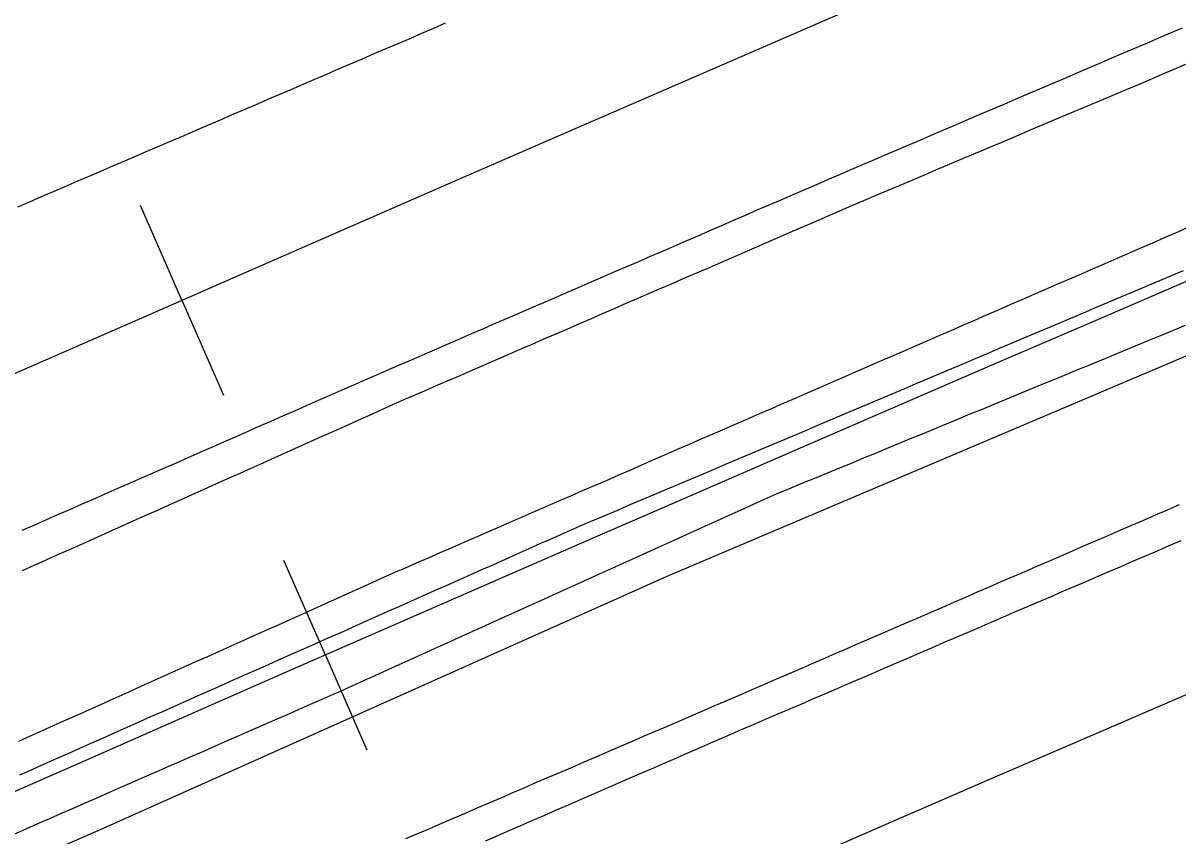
# Model space of a CAD drawing. Extents: x 1901471 to 1963503, y 756461 to 799997.
# Drawn here: x 1929315.8 to 1929405, y 772956.4 to 773019.3 of the extents above; entities that cross this region are included whole.
import ezdxf

# ---------------------------------------------------------------- set-up
doc = ezdxf.new("R2010")
doc.units = 0
for name, color, linetype in [('RD_EX_DR_ErosCtrl', 7, 'Continuous'), ('RD_EX_Fence_Other', 7, 'Continuous'), ('RD_EX_H2O', 7, 'Continuous'), ('RD_EX_Road', 7, 'Continuous'), ('RD_HC_Cl', 7, 'Continuous'), ('RD_HC_Data_Tic', 7, 'Continuous')]:
    doc.layers.add(name, color=color, linetype=linetype)

msp = doc.modelspace()

# ---------------------------------------------------------------- linework, layer by layer
at = {"layer": 'RD_EX_DR_ErosCtrl'}
for points in [[(1929315.44, 772963.74), (1929316.35, 772964.15), (1929317.26, 772964.56), (1929318.18, 772964.97), (1929319.09, 772965.38), (1929320, 772965.78), (1929320.91, 772966.19), (1929321.82, 772966.6), (1929322.74, 772967.01), (1929323.65, 772967.42), (1929324.56, 772967.83), (1929325.47, 772968.24), (1929326.39, 772968.65), (1929327.3, 772969.06), (1929328.21, 772969.47), (1929329.12, 772969.88), (1929330.04, 772970.29), (1929330.95, 772970.7), (1929331.86, 772971.11), (1929332.77, 772971.51), (1929333.69, 772971.92), (1929334.6, 772972.33), (1929335.51, 772972.74), (1929336.42, 772973.15), (1929337.34, 772973.56), (1929338.25, 772973.97), (1929339.16, 772974.38), (1929340.07, 772974.79), (1929340.98, 772975.2), (1929341.9, 772975.61), (1929342.81, 772976.02), (1929343.72, 772976.43), (1929344.63, 772976.84), (1929345.27, 772977.12), (1929346.19, 772977.52), (1929347.1, 772977.92), (1929348.02, 772978.32), (1929348.94, 772978.72), (1929349.86, 772979.12), (1929350.77, 772979.51), (1929351.69, 772979.91), (1929352.61, 772980.31), (1929353.52, 772980.71), (1929354.44, 772981.11), (1929355.36, 772981.51), (1929356.27, 772981.91), (1929357.19, 772982.31), (1929358.11, 772982.71), (1929359.02, 772983.11), (1929359.94, 772983.51), (1929360.86, 772983.9), (1929361.78, 772984.3), (1929362.69, 772984.7), (1929362.69, 772984.7), (1929363.61, 772985.1), (1929364.53, 772985.5), (1929365.44, 772985.9), (1929366.36, 772986.3), (1929367.28, 772986.7), (1929368.19, 772987.1), (1929369.11, 772987.5), (1929370.03, 772987.89), (1929370.94, 772988.29), (1929371.86, 772988.69), (1929372.78, 772989.09), (1929373.7, 772989.49), (1929374.61, 772989.89), (1929375.53, 772990.29), (1929376.45, 772990.69), (1929377.36, 772991.09), (1929378.28, 772991.49), (1929379.2, 772991.89), (1929380.11, 772992.28), (1929381.03, 772992.68), (1929382, 772993.11), (1929382.92, 772993.51), (1929383.84, 772993.9), (1929384.75, 772994.3), (1929385.67, 772994.7), (1929386.59, 772995.1), (1929387.51, 772995.5), (1929388.42, 772995.9), (1929389.34, 772996.3), (1929390.26, 772996.69), (1929391.17, 772997.09), (1929392.09, 772997.49), (1929393.01, 772997.89), (1929393.93, 772998.29), (1929394.84, 772998.69), (1929395.76, 772999.09), (1929396.68, 772999.48), (1929397.59, 772999.88), (1929398.51, 773000.28), (1929399.43, 773000.68), (1929400.35, 773001.08), (1929401.26, 773001.48), (1929402.18, 773001.88), (1929403.1, 773002.27), (1929404.01, 773002.67), (1929404.93, 773003.07), (1929405.85, 773003.47)], [(1929405.61, 772995.87), (1929404.69, 772995.49), (1929403.76, 772995.11), (1929402.84, 772994.73), (1929401.92, 772994.35), (1929400.99, 772993.97), (1929400.07, 772993.59), (1929399.14, 772993.2), (1929398.22, 772992.82), (1929397.29, 772992.44), (1929396.37, 772992.06), (1929395.45, 772991.68), (1929394.52, 772991.3), (1929393.6, 772990.92), (1929392.67, 772990.53), (1929391.75, 772990.15), (1929390.82, 772989.77), (1929389.9, 772989.39), (1929388.97, 772989.01), (1929388.05, 772988.63), (1929387.13, 772988.25), (1929386.2, 772987.86), (1929385.28, 772987.48), (1929384.35, 772987.1), (1929383.43, 772986.72), (1929382.5, 772986.34), (1929381.58, 772985.96), (1929380.65, 772985.58), (1929379.73, 772985.19), (1929378.81, 772984.81), (1929377.88, 772984.43), (1929376.96, 772984.05), (1929376.03, 772983.67), (1929375.11, 772983.29), (1929374.18, 772982.91), (1929373.98, 772982.82), (1929373.98, 772982.82), (1929373.07, 772982.41), (1929372.16, 772982), (1929371.25, 772981.59), (1929370.34, 772981.17), (1929369.43, 772980.76), (1929368.51, 772980.35), (1929367.6, 772979.94), (1929366.69, 772979.53), (1929365.78, 772979.11), (1929364.87, 772978.7), (1929363.96, 772978.29), (1929363.05, 772977.88), (1929362.14, 772977.47), (1929361.23, 772977.06), (1929360.31, 772976.64), (1929359.4, 772976.23), (1929358.49, 772975.82), (1929357.58, 772975.41), (1929356.67, 772975), (1929355.76, 772974.58), (1929354.85, 772974.17), (1929353.94, 772973.76), (1929353.02, 772973.35), (1929352.11, 772972.94), (1929351.2, 772972.52), (1929350.29, 772972.11), (1929349.38, 772971.7), (1929348.47, 772971.29), (1929347.56, 772970.88), (1929346.65, 772970.46), (1929345.74, 772970.05), (1929344.82, 772969.64), (1929343.91, 772969.23), (1929343, 772968.82), (1929342.09, 772968.4), (1929341.18, 772967.99), (1929340.27, 772967.58), (1929339.78, 772967.36), (1929338.86, 772966.96), (1929337.95, 772966.56), (1929337.03, 772966.16), (1929336.12, 772965.75), (1929335.2, 772965.35), (1929334.28, 772964.95), (1929333.37, 772964.55), (1929332.45, 772964.15), (1929331.54, 772963.75), (1929330.62, 772963.35), (1929329.71, 772962.94), (1929328.79, 772962.54), (1929327.87, 772962.14), (1929326.96, 772961.74), (1929326.04, 772961.34), (1929325.13, 772960.94), (1929324.21, 772960.54), (1929323.29, 772960.14), (1929322.38, 772959.73), (1929321.46, 772959.33), (1929320.55, 772958.93), (1929319.63, 772958.53), (1929318.71, 772958.13), (1929317.8, 772957.73), (1929316.88, 772957.33), (1929315.97, 772956.93), (1929315.97, 772956.93), (1929315.05, 772956.52)]]:
    msp.add_lwpolyline(points, dxfattribs=at)
at = {"layer": 'RD_EX_Fence_Other'}
msp.add_lwpolyline([(1929453.99, 773013.49), (1929412.77, 772996.52), (1929365.54, 772976.46), (1929321.78, 772956.9), (1929278.58, 772938), (1929242.37, 772921.66), (1929193.01, 772899.52), (1929145.79, 772878.08), (1929093.85, 772854.28), (1929052.45, 772835.2), (1929005.86, 772812.62), (1928965.16, 772793.26), (1928917.87, 772770.09), (1928867.58, 772745.7)], dxfattribs=at)
at = {"layer": 'RD_EX_H2O'}
msp.add_lwpolyline([(1929315.51, 772961.12), (1929316.51, 772961.57), (1929317.42, 772961.97), (1929318.34, 772962.38), (1929319.25, 772962.78), (1929320.16, 772963.19), (1929321.08, 772963.6), (1929321.99, 772964), (1929322.9, 772964.41), (1929323.82, 772964.81), (1929324.73, 772965.22), (1929325.65, 772965.63), (1929326.56, 772966.03), (1929327.47, 772966.44), (1929328.39, 772966.84), (1929329.3, 772967.25), (1929330.21, 772967.66), (1929331.13, 772968.06), (1929332.04, 772968.47), (1929332.96, 772968.88), (1929333.87, 772969.28), (1929334.78, 772969.69), (1929335.7, 772970.09), (1929336.61, 772970.5), (1929337.52, 772970.91), (1929338.44, 772971.31), (1929339.35, 772971.72), (1929340.27, 772972.12), (1929341.18, 772972.53), (1929342.09, 772972.94), (1929343.01, 772973.34), (1929343.92, 772973.75), (1929344.84, 772974.15), (1929345.75, 772974.56), (1929346.66, 772974.97), (1929347.58, 772975.37), (1929348.49, 772975.78), (1929349.4, 772976.19), (1929350.32, 772976.59), (1929351.23, 772977), (1929352.15, 772977.4), (1929353.06, 772977.81), (1929353.97, 772978.22), (1929354.89, 772978.62), (1929355.8, 772979.03), (1929356.71, 772979.43), (1929357.63, 772979.84), (1929358.54, 772980.25), (1929359.02, 772980.46), (1929359.95, 772980.85), (1929360.87, 772981.24), (1929361.79, 772981.63), (1929362.71, 772982.02), (1929363.63, 772982.41), (1929363.63, 772982.41), (1929364.55, 772982.8), (1929365.47, 772983.19), (1929366.39, 772983.58), (1929367.31, 772983.97), (1929368.23, 772984.36), (1929369.15, 772984.75), (1929370.07, 772985.14), (1929370.99, 772985.53), (1929371.92, 772985.92), (1929372.84, 772986.31), (1929373.76, 772986.7), (1929374.68, 772987.09), (1929375.6, 772987.48), (1929376.52, 772987.87), (1929377.44, 772988.26), (1929378.36, 772988.65), (1929379.28, 772989.04), (1929380.2, 772989.43), (1929381.12, 772989.82), (1929382.04, 772990.21), (1929382.96, 772990.6), (1929383.89, 772990.99), (1929384.81, 772991.38), (1929385.73, 772991.77), (1929386.65, 772992.16), (1929387.57, 772992.55), (1929388.49, 772992.94), (1929389.41, 772993.33), (1929390.33, 772993.72), (1929391.25, 772994.11), (1929392.17, 772994.5), (1929393.09, 772994.89), (1929394.01, 772995.28), (1929394.94, 772995.67), (1929395.86, 772996.06), (1929396.78, 772996.45), (1929397.7, 772996.84), (1929398.62, 772997.23), (1929399.54, 772997.62), (1929400.46, 772998.01), (1929401.38, 772998.4), (1929402.3, 772998.79), (1929402.72, 772998.96), (1929403.64, 772999.35), (1929404.56, 772999.75), (1929405.48, 773000.14)], dxfattribs=at)
at = {"layer": 'RD_EX_Road'}
for points in [[(1929315.36, 773005.05), (1929316.28, 773005.45), (1929317.19, 773005.84), (1929318.11, 773006.24), (1929319.03, 773006.63), (1929319.95, 773007.03), (1929320.87, 773007.42), (1929321.79, 773007.82), (1929322.71, 773008.21), (1929323.63, 773008.61), (1929324.54, 773009), (1929325.46, 773009.4), (1929326.38, 773009.79), (1929327.3, 773010.19), (1929328.22, 773010.58), (1929329.14, 773010.98), (1929330.06, 773011.37), (1929330.98, 773011.76), (1929331.89, 773012.16), (1929332.81, 773012.55), (1929333.73, 773012.95), (1929334.65, 773013.34), (1929335.57, 773013.74), (1929336.49, 773014.13), (1929337.41, 773014.53), (1929338.33, 773014.92), (1929339.25, 773015.32), (1929340.16, 773015.71), (1929341.08, 773016.11), (1929342, 773016.5), (1929342.92, 773016.9), (1929343.84, 773017.29), (1929344.76, 773017.69), (1929345.68, 773018.08), (1929346.6, 773018.48), (1929347.51, 773018.87), (1929348.43, 773019.27)], [(1929315.71, 772980.04), (1929316.63, 772980.44), (1929317.54, 772980.85), (1929318.46, 772981.25), (1929319.37, 772981.65), (1929320.29, 772982.05), (1929321.21, 772982.45), (1929322.12, 772982.85), (1929323.04, 772983.26), (1929323.95, 772983.66), (1929324.87, 772984.06), (1929325.78, 772984.46), (1929326.7, 772984.86), (1929327.62, 772985.26), (1929328.53, 772985.67), (1929329.45, 772986.07), (1929330.36, 772986.47), (1929331.28, 772986.87), (1929332.19, 772987.27), (1929333.11, 772987.67), (1929334.03, 772988.08), (1929334.94, 772988.48), (1929335.86, 772988.88), (1929336.77, 772989.28), (1929337.69, 772989.68), (1929338.6, 772990.09), (1929339.52, 772990.49), (1929340.44, 772990.89), (1929341.35, 772991.29), (1929342.27, 772991.69), (1929343.18, 772992.09), (1929344.1, 772992.5), (1929345, 772992.89), (1929345.92, 772993.28), (1929346.84, 772993.68), (1929347.76, 772994.08), (1929348.67, 772994.48), (1929349.59, 772994.87), (1929350.51, 772995.27), (1929351.43, 772995.67), (1929352.35, 772996.07), (1929353.26, 772996.46), (1929354.18, 772996.86), (1929355.1, 772997.26), (1929356.02, 772997.65), (1929356.93, 772998.05), (1929357.85, 772998.45), (1929358.77, 772998.85), (1929359.69, 772999.24), (1929360.6, 772999.64), (1929361.52, 773000.04), (1929362.44, 773000.44), (1929363.36, 773000.83), (1929364.27, 773001.23), (1929365.19, 773001.63), (1929366.11, 773002.02), (1929367.03, 773002.42), (1929367.95, 773002.82), (1929368.86, 773003.22), (1929369.78, 773003.61), (1929370.7, 773004.01), (1929371.62, 773004.41), (1929372.53, 773004.81), (1929373.45, 773005.2), (1929374.37, 773005.6), (1929375.29, 773006), (1929376.2, 773006.39), (1929377.12, 773006.79), (1929378.04, 773007.19), (1929378.96, 773007.59), (1929379.65, 773007.88), (1929380.57, 773008.28), (1929381.49, 773008.67), (1929382.41, 773009.06), (1929383.33, 773009.46), (1929384.25, 773009.85), (1929385.17, 773010.24), (1929386.09, 773010.64), (1929387.01, 773011.03), (1929387.93, 773011.42), (1929388.85, 773011.82), (1929389.77, 773012.21), (1929390.69, 773012.6), (1929391.61, 773013), (1929392.53, 773013.39), (1929393.44, 773013.78), (1929394.36, 773014.18), (1929395.28, 773014.57), (1929396.2, 773014.96), (1929397.12, 773015.36), (1929398.04, 773015.75), (1929398.96, 773016.14), (1929399.88, 773016.54), (1929400.8, 773016.93), (1929401.72, 773017.32), (1929402.64, 773017.72), (1929403.56, 773018.11), (1929404.48, 773018.5), (1929405.4, 773018.9)], [(1929315.72, 772976.94), (1929316.63, 772977.34), (1929316.98, 772977.5), (1929317.9, 772977.91), (1929318.81, 772978.32), (1929319.72, 772978.72), (1929320.64, 772979.13), (1929321.55, 772979.54), (1929322.46, 772979.95), (1929323.37, 772980.36), (1929324.29, 772980.77), (1929325.2, 772981.18), (1929326.11, 772981.58), (1929327.02, 772981.99), (1929327.94, 772982.4), (1929328.85, 772982.81), (1929329.76, 772983.22), (1929330.67, 772983.63), (1929331.59, 772984.04), (1929332.5, 772984.44), (1929333.41, 772984.85), (1929334.33, 772985.26), (1929335.24, 772985.67), (1929336.15, 772986.08), (1929337.06, 772986.49), (1929337.98, 772986.9), (1929338.89, 772987.31), (1929339.8, 772987.71), (1929340.71, 772988.12), (1929341.63, 772988.53), (1929342.54, 772988.94), (1929343.45, 772989.35), (1929344.36, 772989.76), (1929345.28, 772990.17), (1929345.89, 772990.43), (1929346.81, 772990.83), (1929347.72, 772991.23), (1929348.64, 772991.62), (1929349.56, 772992.02), (1929350.48, 772992.42), (1929351.39, 772992.82), (1929352.31, 772993.22), (1929353.23, 772993.61), (1929354.15, 772994.01), (1929355.06, 772994.41), (1929355.98, 772994.81), (1929356.9, 772995.2), (1929357.82, 772995.6), (1929358.73, 772996), (1929359.65, 772996.4), (1929360.57, 772996.79), (1929361.49, 772997.19), (1929362.4, 772997.59), (1929363.32, 772997.99), (1929364.24, 772998.39), (1929365.16, 772998.78), (1929366.08, 772999.18), (1929366.99, 772999.58), (1929367.91, 772999.98), (1929368.83, 773000.37), (1929369.75, 773000.77), (1929370.66, 773001.17), (1929371.58, 773001.57), (1929372.5, 773001.96), (1929373.42, 773002.36), (1929374.33, 773002.76), (1929375.25, 773003.16), (1929376.17, 773003.55), (1929377.09, 773003.95), (1929378, 773004.35), (1929378.92, 773004.75), (1929379.84, 773005.15), (1929380.76, 773005.54), (1929381.73, 773005.95), (1929382.65, 773006.34), (1929383.57, 773006.73), (1929384.49, 773007.12), (1929385.41, 773007.51), (1929386.33, 773007.9), (1929387.25, 773008.29), (1929388.17, 773008.68), (1929389.1, 773009.07), (1929390.02, 773009.46), (1929390.94, 773009.85), (1929391.86, 773010.24), (1929392.78, 773010.63), (1929393.7, 773011.02), (1929394.62, 773011.41), (1929395.54, 773011.8), (1929396.46, 773012.19), (1929397.39, 773012.58), (1929398.31, 773012.96), (1929399.23, 773013.35), (1929400.15, 773013.74), (1929401.07, 773014.13), (1929401.99, 773014.52), (1929402.91, 773014.91), (1929403.83, 773015.3), (1929404.75, 773015.69), (1929405.67, 773016.08)], [(1929345.37, 772956.2), (1929346.29, 772956.59), (1929347.21, 772956.99), (1929348.13, 772957.38), (1929349.05, 772957.78), (1929349.96, 772958.17), (1929350.88, 772958.57), (1929351.8, 772958.97), (1929352.72, 772959.36), (1929353.64, 772959.76), (1929354.56, 772960.15), (1929355.47, 772960.55), (1929356.39, 772960.94), (1929357.31, 772961.34), (1929358.23, 772961.73), (1929359.15, 772962.13), (1929360.07, 772962.52), (1929360.99, 772962.92), (1929361.9, 772963.31), (1929362.82, 772963.71), (1929363.74, 772964.11), (1929364.66, 772964.5), (1929365.58, 772964.9), (1929366.5, 772965.29), (1929367.41, 772965.69), (1929368.33, 772966.08), (1929369.25, 772966.48), (1929369.37, 772966.53), (1929370.29, 772966.93), (1929371.21, 772967.32), (1929372.12, 772967.72), (1929373.04, 772968.12), (1929373.96, 772968.52), (1929374.88, 772968.91), (1929375.79, 772969.31), (1929376.71, 772969.71), (1929377.63, 772970.11), (1929378.55, 772970.5), (1929379.47, 772970.9), (1929380.38, 772971.3), (1929381.3, 772971.69), (1929382.22, 772972.09), (1929383.14, 772972.49), (1929384.05, 772972.89), (1929384.97, 772973.28), (1929385.89, 772973.68), (1929386.81, 772974.08), (1929387.72, 772974.48), (1929388.64, 772974.87), (1929389.56, 772975.27), (1929390.48, 772975.67), (1929391.39, 772976.07), (1929392.31, 772976.46), (1929393.23, 772976.86), (1929394.15, 772977.26), (1929395.07, 772977.65), (1929395.98, 772978.05), (1929396.9, 772978.45), (1929397.82, 772978.85), (1929398.74, 772979.24), (1929399.65, 772979.64), (1929400.57, 772980.04), (1929401.49, 772980.44), (1929402.41, 772980.83), (1929403.32, 772981.23), (1929404.24, 772981.63), (1929405.16, 772982.03)], [(1929351.51, 772956.02), (1929352.43, 772956.42), (1929353.35, 772956.82), (1929354.26, 772957.22), (1929355.18, 772957.62), (1929356.1, 772958.01), (1929357.01, 772958.41), (1929357.93, 772958.81), (1929358.85, 772959.21), (1929359.76, 772959.61), (1929360.68, 772960.01), (1929361.6, 772960.41), (1929362.52, 772960.81), (1929363.43, 772961.21), (1929364.35, 772961.6), (1929365.27, 772962), (1929366.18, 772962.4), (1929367.1, 772962.8), (1929368.02, 772963.2), (1929368.93, 772963.6), (1929369.85, 772964), (1929370.39, 772964.23), (1929371.31, 772964.63), (1929372.23, 772965.02), (1929373.15, 772965.42), (1929374.07, 772965.81), (1929374.99, 772966.21), (1929375.91, 772966.6), (1929376.82, 772967), (1929377.74, 772967.39), (1929378.66, 772967.79), (1929379.58, 772968.18), (1929380.5, 772968.58), (1929381.42, 772968.97), (1929382.34, 772969.37), (1929383.25, 772969.76), (1929384.17, 772970.16), (1929385.09, 772970.55), (1929386.01, 772970.95), (1929386.93, 772971.35), (1929387.85, 772971.74), (1929388.77, 772972.14), (1929389.68, 772972.53), (1929390.6, 772972.93), (1929391.52, 772973.32), (1929392.44, 772973.72), (1929393.36, 772974.11), (1929394.28, 772974.51), (1929395.19, 772974.9), (1929396.11, 772975.3), (1929397.03, 772975.69), (1929397.95, 772976.09), (1929398.87, 772976.48), (1929399.79, 772976.88), (1929400.71, 772977.27), (1929401.62, 772977.67), (1929402.54, 772978.06), (1929403.46, 772978.46), (1929404.38, 772978.85), (1929405.3, 772979.25)]]:
    msp.add_lwpolyline(points, dxfattribs=at)
at = {"layer": 'RD_HC_Cl'}
for centre, radius, start, end in [((1933934.019, 762479.741), 11482.379, 112.0131601, 122.8458902), ((1933920.665, 762509.144), 11420.505, 112.014247, 122.8463779), ((1933910.025, 762523.402), 11373.858, 112.013249, 123.5418878)]:
    msp.add_arc(centre, radius, start, end, dxfattribs=at)
at = {"layer": 'RD_HC_Data_Tic'}
for p, q in [((1929328.045, 772997.822), (1929324.836, 773005.15)), ((1929328.045, 772997.822), (1929331.254, 772990.493)), ((1929339.139, 772970.384), (1929335.93, 772977.712)), ((1929339.139, 772970.384), (1929342.348, 772963.056))]:
    msp.add_line(p, q, dxfattribs=at)

doc.saveas('drawing.dxf')
